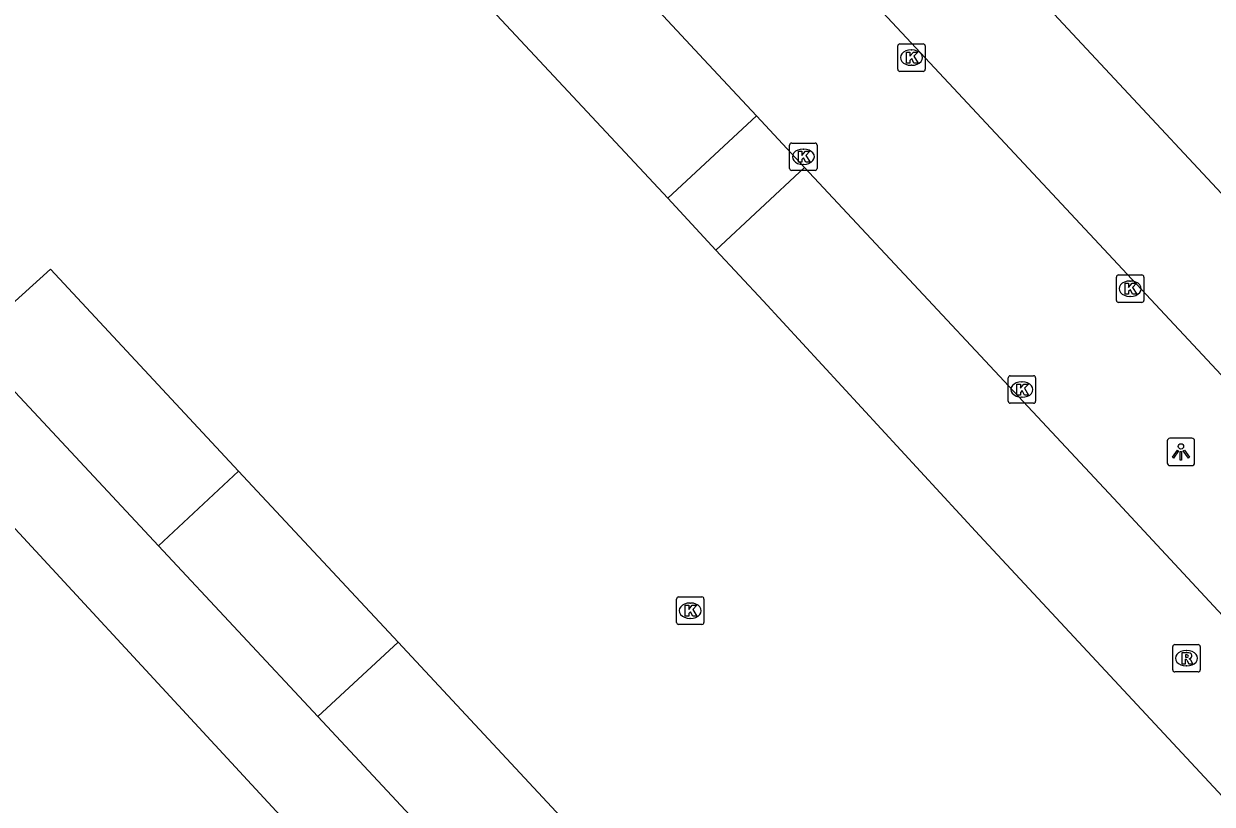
# Model space of a CAD drawing. Extents: x 163427 to 164190, y 380331 to 381641.
# Drawn here: x 163765.59 to 163808.94, y 380484.48 to 380512.95 of the extents above; entities that cross this region are included whole.
import ezdxf

# ---------------------------------------------------------------- set-up
doc = ezdxf.new("R2010")
doc.units = 0
for name, color, linetype in [('IMGEO_Gemengd_bos', 7, 'Continuous'), ('IMGEO_Kolk', 7, 'Continuous'), ('IMGEO_Lichtpunt', 7, 'Continuous'), ('IMGEO_Pand', 7, 'Continuous'), ('IMGEO_Rijbaan_lokaal_open', 7, 'Continuous'), ('IMGEO_Rioolput', 7, 'Continuous')]:
    doc.layers.add(name, color=color, linetype=linetype)

msp = doc.modelspace()

# ---------------------------------------------------------------- linework, layer by layer
at = {"layer": 'IMGEO_Gemengd_bos'}
msp.add_lwpolyline([(163832.93, 380421.347), (163761.105, 380499.028)], dxfattribs=at)
at = {"layer": 'IMGEO_Kolk'}
for p, q in [((163797.544, 380512.21), (163798.396, 380512.21)), ((163797.469, 380511.284), (163797.469, 380512.136)), ((163797.957, 380511.99), (163797.982, 380511.99)), ((163798.47, 380512.136), (163798.47, 380511.284)), ((163797.98, 380511.43), (163797.955, 380511.43)), ((163798.396, 380511.21), (163797.544, 380511.21)), ((163793.525, 380507.669), (163793.525, 380508.521)), ((163793.6, 380508.595), (163794.452, 380508.595)), ((163794.013, 380508.375), (163794.038, 380508.375)), ((163794.526, 380508.521), (163794.526, 380507.669)), ((163794.452, 380507.595), (163793.6, 380507.595)), ((163794.036, 380507.815), (163794.011, 380507.815)), ((163805.446, 380502.857), (163805.446, 380503.709)), ((163805.521, 380503.783), (163806.373, 380503.783)), ((163805.934, 380503.563), (163805.959, 380503.563)), ((163806.447, 380503.709), (163806.447, 380502.857)), ((163806.373, 380502.783), (163805.521, 380502.783)), ((163805.957, 380503.003), (163805.932, 380503.003)), ((163801.573, 380500.105), (163802.425, 380500.105)), ((163801.498, 380499.179), (163801.498, 380500.031)), ((163801.986, 380499.885), (163802.011, 380499.885)), ((163802.499, 380500.031), (163802.499, 380499.179)), ((163802.009, 380499.325), (163801.984, 380499.325)), ((163802.425, 380499.105), (163801.573, 380499.105)), ((163789.399, 380491.113), (163789.399, 380491.965)), ((163789.474, 380492.039), (163790.326, 380492.039)), ((163789.887, 380491.819), (163789.912, 380491.819)), ((163790.4, 380491.965), (163790.4, 380491.113)), ((163790.326, 380491.039), (163789.474, 380491.039)), ((163789.91, 380491.259), (163789.885, 380491.259))]:
    msp.add_line(p, q, dxfattribs=at)
for points in [[(163797.544, 380512.21), (163798.396, 380512.21)], [(163797.469, 380511.284), (163797.469, 380512.136)], [(163797.79, 380511.91), (163797.913, 380511.91), (163797.913, 380511.759), (163798.043, 380511.91), (163798.207, 380511.91), (163798.061, 380511.759), (163798.214, 380511.51), (163798.062, 380511.51), (163797.977, 380511.674), (163797.913, 380511.607), (163797.913, 380511.51), (163797.79, 380511.51), (163797.79, 380511.91)], [(163798.47, 380512.136), (163798.47, 380511.284)], [(163798.396, 380511.21), (163797.544, 380511.21)], [(163793.525, 380507.669), (163793.525, 380508.521)], [(163793.6, 380508.595), (163794.452, 380508.595)], [(163793.846, 380508.295), (163793.969, 380508.295), (163793.969, 380508.144), (163794.099, 380508.295), (163794.263, 380508.295), (163794.117, 380508.144), (163794.27, 380507.895), (163794.118, 380507.895), (163794.033, 380508.059), (163793.969, 380507.992), (163793.969, 380507.895), (163793.846, 380507.895), (163793.846, 380508.295)], [(163794.526, 380508.521), (163794.526, 380507.669)], [(163794.452, 380507.595), (163793.6, 380507.595)], [(163805.446, 380502.857), (163805.446, 380503.709)], [(163805.521, 380503.783), (163806.373, 380503.783)], [(163806.447, 380503.709), (163806.447, 380502.857)], [(163805.767, 380503.483), (163805.89, 380503.483), (163805.89, 380503.332), (163806.02, 380503.483), (163806.184, 380503.483), (163806.038, 380503.332), (163806.191, 380503.083), (163806.039, 380503.083), (163805.954, 380503.247), (163805.89, 380503.18), (163805.89, 380503.083), (163805.767, 380503.083), (163805.767, 380503.483)], [(163806.373, 380502.783), (163805.521, 380502.783)], [(163801.573, 380500.105), (163802.425, 380500.105)], [(163801.498, 380499.179), (163801.498, 380500.031)], [(163801.819, 380499.805), (163801.942, 380499.805), (163801.942, 380499.654), (163802.072, 380499.805), (163802.236, 380499.805), (163802.09, 380499.654), (163802.243, 380499.405), (163802.091, 380499.405), (163802.006, 380499.569), (163801.942, 380499.502), (163801.942, 380499.405), (163801.819, 380499.405), (163801.819, 380499.805)], [(163802.499, 380500.031), (163802.499, 380499.179)], [(163802.425, 380499.105), (163801.573, 380499.105)], [(163789.399, 380491.113), (163789.399, 380491.965)], [(163789.474, 380492.039), (163790.326, 380492.039)], [(163790.4, 380491.965), (163790.4, 380491.113)], [(163789.72, 380491.739), (163789.843, 380491.739), (163789.843, 380491.588), (163789.973, 380491.739), (163790.137, 380491.739), (163789.991, 380491.588), (163790.144, 380491.339), (163789.992, 380491.339), (163789.907, 380491.503), (163789.843, 380491.436), (163789.843, 380491.339), (163789.72, 380491.339), (163789.72, 380491.739)], [(163790.326, 380491.039), (163789.474, 380491.039)]]:
    msp.add_lwpolyline(points, dxfattribs=at)
for centre, start, end in [((163797.546, 380512.134), 91.552, 178.448), ((163797.546, 380512.134), 91.552, 178.448), ((163798.394, 380512.134), 1.552, 88.448), ((163798.394, 380512.134), 1.552, 88.448), ((163797.546, 380511.286), 181.552, 268.448), ((163797.546, 380511.286), 181.552, 268.448), ((163798.394, 380511.286), 271.552, 358.448), ((163798.394, 380511.286), 271.552, 358.448), ((163793.602, 380508.519), 91.552, 178.448), ((163793.602, 380508.519), 91.552, 178.448), ((163794.45, 380508.519), 1.552, 88.448), ((163794.45, 380508.519), 1.552, 88.448), ((163793.602, 380507.671), 181.552, 268.448), ((163793.602, 380507.671), 181.552, 268.448), ((163794.45, 380507.671), 271.552, 358.448), ((163794.45, 380507.671), 271.552, 358.448), ((163805.523, 380503.707), 91.552, 178.448), ((163805.523, 380503.707), 91.552, 178.448), ((163806.371, 380503.707), 1.552, 88.448), ((163806.371, 380503.707), 1.552, 88.448), ((163805.523, 380502.859), 181.552, 268.448), ((163805.523, 380502.859), 181.552, 268.448), ((163806.371, 380502.859), 271.552, 358.448), ((163806.371, 380502.859), 271.552, 358.448), ((163801.575, 380500.029), 91.552, 178.448), ((163801.575, 380500.029), 91.552, 178.448), ((163802.423, 380500.029), 1.552, 88.448), ((163802.423, 380500.029), 1.552, 88.448), ((163801.575, 380499.181), 181.552, 268.448), ((163801.575, 380499.181), 181.552, 268.448), ((163802.423, 380499.181), 271.552, 358.448), ((163802.423, 380499.181), 271.552, 358.448), ((163789.476, 380491.963), 91.552, 178.448), ((163789.476, 380491.963), 91.552, 178.448), ((163790.324, 380491.963), 1.552, 88.448), ((163790.324, 380491.963), 1.552, 88.448), ((163789.476, 380491.115), 181.552, 268.448), ((163789.476, 380491.115), 181.552, 268.448), ((163790.324, 380491.115), 271.552, 358.448), ((163790.324, 380491.115), 271.552, 358.448)]:
    msp.add_arc(centre, 0.0765, start, end, dxfattribs=at)
for centre, major_axis, ratio, start_param, end_param in [((163797.956, 380511.71), (-0.387, 0.002), 0.722429, 4.712389, 7.853982), ((163797.981, 380511.71), (-0.39, 0.002), 0.717154, 1.570796, 4.712389), ((163794.012, 380508.095), (-0.387, 0.002), 0.722429, 4.712389, 7.853982), ((163794.037, 380508.095), (-0.39, 0.002), 0.717154, 1.570796, 4.712389), ((163805.933, 380503.283), (-0.387, 0.002), 0.722429, 4.712389, 7.853982), ((163805.958, 380503.283), (-0.39, 0.002), 0.717154, 1.570796, 4.712389), ((163801.985, 380499.605), (-0.387, 0.002), 0.722429, 4.712389, 7.853982), ((163802.01, 380499.605), (-0.39, 0.002), 0.717154, 1.570796, 4.712389), ((163789.886, 380491.539), (-0.387, 0.002), 0.722429, 4.712389, 7.853982), ((163789.911, 380491.539), (-0.39, 0.002), 0.717154, 1.570796, 4.712389)]:
    msp.add_ellipse(centre, major_axis=major_axis, ratio=ratio, start_param=start_param, end_param=end_param, dxfattribs=at)
at = {"layer": 'IMGEO_Lichtpunt'}
for p, q in [((163807.301, 380497.733), (163807.301, 380496.926)), ((163807.301, 380497.733), (163807.301, 380496.926)), ((163808.203, 380497.828), (163807.395, 380497.828)), ((163808.203, 380497.828), (163807.395, 380497.828)), ((163808.297, 380496.926), (163808.297, 380497.733)), ((163808.297, 380496.926), (163808.297, 380497.733)), ((163807.395, 380496.832), (163808.203, 380496.832)), ((163807.395, 380496.832), (163808.203, 380496.832))]:
    msp.add_line(p, q, dxfattribs=at)
for points in [[(163807.675, 380497.397), (163807.714, 380497.369), (163807.526, 380497.107), (163807.488, 380497.134), (163807.675, 380497.397)], [(163807.777, 380497.349), (163807.824, 380497.349), (163807.824, 380497.027), (163807.777, 380497.027), (163807.777, 380497.349)], [(163807.887, 380497.369), (163807.925, 380497.396), (163808.112, 380497.134), (163808.073, 380497.106), (163807.887, 380497.369)]]:
    msp.add_lwpolyline(points, dxfattribs=at)
msp.add_circle((163807.8, 380497.531), 0.0994, dxfattribs=at)
for centre, start, end in [((163807.395, 380497.733), 90, 180), ((163807.395, 380497.733), 90, 180), ((163808.203, 380497.733), 0, 90), ((163808.203, 380497.733), 0, 90), ((163807.395, 380496.926), 180, 270), ((163807.395, 380496.926), 180, 270), ((163808.203, 380496.926), 270, 0), ((163808.203, 380496.926), 270, 360)]:
    msp.add_arc(centre, 0.0946, start, end, dxfattribs=at)
at = {"layer": 'IMGEO_Pand'}
for points in [[(163773.426, 380496.626), (163766.556, 380503.995), (163763.586, 380501.313)], [(163763.586, 380501.313), (163770.496, 380493.907)], [(163770.496, 380493.907), (163773.426, 380496.626)], [(163779.245, 380490.385), (163773.426, 380496.626)], [(163770.496, 380493.907), (163776.309, 380487.676)], [(163779.245, 380490.385), (163776.309, 380487.676)], [(163787.153, 380481.903), (163779.245, 380490.385)], [(163776.309, 380487.676), (163784.228, 380479.188)]]:
    msp.add_lwpolyline(points, dxfattribs=at)
at = {"layer": 'IMGEO_Rijbaan_lokaal_open'}
for points in [[(163849.019, 380457.499), (163844.639, 380462.256), (163817.161, 380491.686), (163796.756, 380513.541), (163780.587, 380530.79), (163779.493, 380531.821)], [(163787.137, 380530.53), (163803.509, 380512.945), (163811.495, 380504.39), (163812.139, 380503.698), (163819.621, 380495.658), (163827.863, 380486.824), (163836.026, 380478.084), (163844.201, 380469.343), (163845.853, 380467.567), (163852.381, 380460.551), (163849.019, 380457.499)], [(163775.375, 380527.996), (163776.246, 380526.849), (163790.391, 380511.639), (163792.311, 380509.585)], [(163780.011, 380516.306), (163780.937, 380515.313), (163789.079, 380506.579)], [(163789.079, 380506.579), (163792.311, 380509.585)], [(163792.311, 380509.585), (163794.071, 380507.703)], [(163794.071, 380507.703), (163790.838, 380504.692)], [(163794.071, 380507.703), (163805.344, 380495.646), (163811.072, 380489.476), (163835.958, 380462.82), (163844.781, 380453.358)], [(163789.079, 380506.579), (163790.838, 380504.692)], [(163790.838, 380504.692), (163792.559, 380502.845), (163800.454, 380494.277), (163816.863, 380476.649), (163827.552, 380465.117), (163827.652, 380465.211), (163833.317, 380459.157), (163841.285, 380450.671)]]:
    msp.add_lwpolyline(points, dxfattribs=at)
at = {"layer": 'IMGEO_Rioolput'}
for p, q in [((163807.501, 380489.379), (163807.501, 380490.231)), ((163807.576, 380490.305), (163808.428, 380490.305)), ((163807.989, 380490.085), (163808.014, 380490.085)), ((163808.502, 380490.231), (163808.502, 380489.379)), ((163808.428, 380489.305), (163807.576, 380489.305)), ((163808.012, 380489.525), (163807.987, 380489.525))]:
    msp.add_line(p, q, dxfattribs=at)
for points in [[(163807.501, 380489.379), (163807.501, 380490.231)], [(163807.576, 380490.305), (163808.428, 380490.305)], [(163808.502, 380490.231), (163808.502, 380489.379)], [(163808.09, 380490.003), (163807.838, 380490.005), (163807.838, 380489.605)], [(163807.838, 380489.605), (163807.962, 380489.605), (163807.962, 380489.767), (163807.973, 380489.767)], [(163808.016, 380489.924), (163807.962, 380489.924), (163807.962, 380489.843)], [(163807.962, 380489.843), (163808.014, 380489.843)], [(163808.02, 380489.738), (163808.091, 380489.605), (163808.231, 380489.605), (163808.166, 380489.731)], [(163808.428, 380489.305), (163807.576, 380489.305)]]:
    msp.add_lwpolyline(points, dxfattribs=at)
for centre, radius, start, end in [((163807.578, 380490.229), 0.0765, 91.552, 178.448), ((163807.578, 380490.229), 0.0765, 91.552, 178.448), ((163808.426, 380490.229), 0.0765, 1.552, 88.448), ((163808.426, 380490.229), 0.0765, 1.552, 88.448), ((163807.972, 380489.714), 0.0533, 26.0293, 88.6989), ((163807.998, 380490.032), 0.19, 274.7715, 282.9687), ((163808.022, 380489.828), 0.0964, 77.0061, 93.1865), ((163808.036, 380489.885), 0.0378, 276.6634, 79.6772), ((163808.089, 380489.893), 0.109, 350.3612, 89.416), ((163808.087, 380489.893), 0.112, 277.5842, 350.9817), ((163808.071, 380489.678), 0.108, 29.5134, 73.7905), ((163807.578, 380489.381), 0.0765, 181.552, 268.448), ((163807.578, 380489.381), 0.0765, 181.552, 268.448), ((163808.426, 380489.381), 0.0765, 271.552, 358.448), ((163808.426, 380489.381), 0.0765, 271.552, 358.448)]:
    msp.add_arc(centre, radius, start, end, dxfattribs=at)
for centre, major_axis, ratio, start_param, end_param in [((163807.988, 380489.805), (-0.387, 0.002), 0.722429, 4.712389, 7.853982), ((163808.013, 380489.805), (-0.39, 0.002), 0.717154, 1.570796, 4.712389)]:
    msp.add_ellipse(centre, major_axis=major_axis, ratio=ratio, start_param=start_param, end_param=end_param, dxfattribs=at)

doc.saveas('drawing.dxf')
